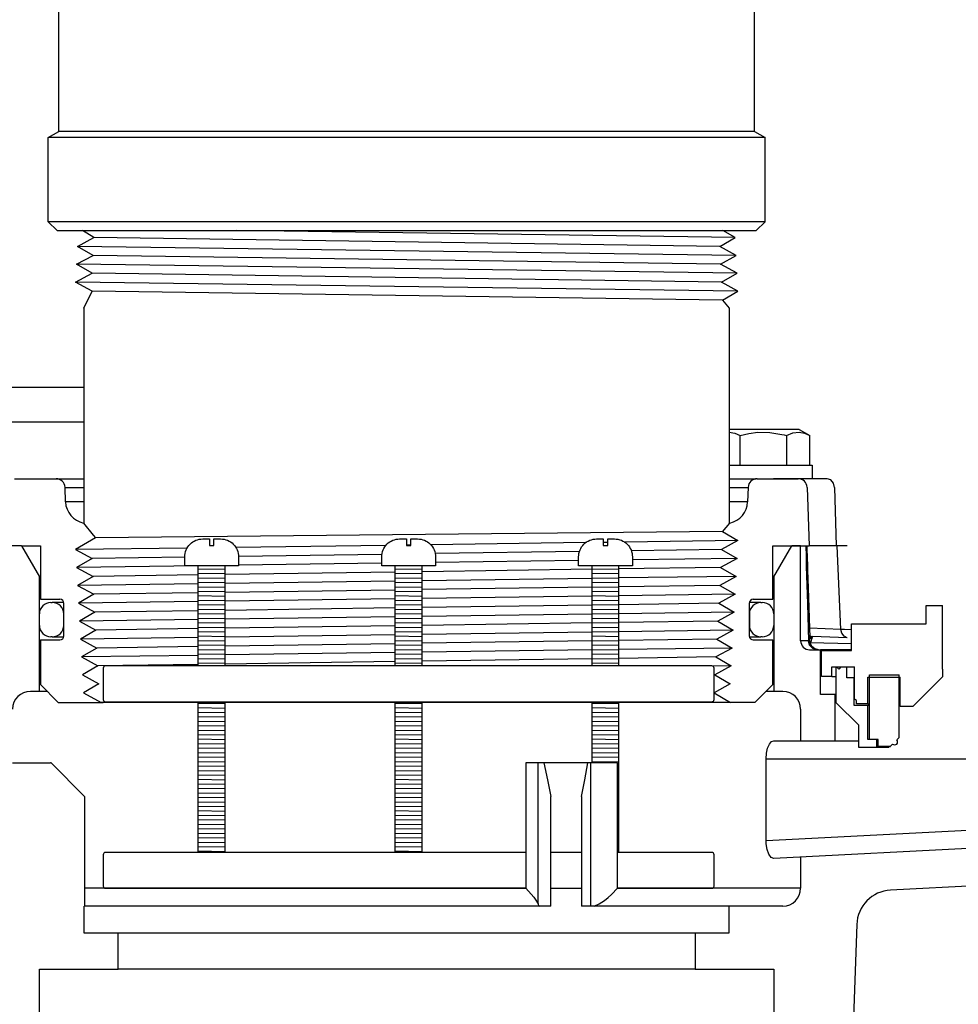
# Model space of a CAD drawing. Extents: x -169 to 7270, y -140 to 2984.
# Tile 354 of 656: x 1757.67 to 1764.22, y 969.54 to 976.41. Entities that reach past the tile are written whole.
import ezdxf

# ---------------------------------------------------------------- set-up
doc = ezdxf.new("R2010")
doc.units = 0
doc.header["$MEASUREMENT"] = 0
doc.header["$PDSIZE"] = 1
doc.layers.get('DEFPOINTS').update_dxf_attribs({"linetype": 'CONTINUOUS'})
for name, color, linetype in [('DIM', 3, 'CONTINUOUS'), ('GALV-4', 4, 'CONTINUOUS'), ('JACK-SCREW', 2, 'CONTINUOUS'), ('SPILL-BUCKET', 1, 'CONTINUOUS'), ('SWIVEL-ADAPTOR', 1, 'CONTINUOUS')]:
    doc.layers.add(name, color=color, linetype=linetype)
doc.styles.add('SIMPLEX', font='simplex')
doc.dimstyles.new('DIM64', dxfattribs={"dimscale": 64, "dimtxt": 0.09375, "dimasz": 0.09375, "dimexe": 0.0625, "dimexo": 0.0625, "dimgap": 0.046875, "dimtad": 1, "dimdec": 4, "dimzin": 3, "dimdsep": 46, "dimlunit": 4, "dimtxsty": 'SIMPLEX', "dimcen": 0, "dimclrd": 256, "dimclre": 256, "dimclrt": 256, "dimadec": 0, "dimazin": 0, "dimtfac": 1, "dimtdec": 4, "dimtmove": 0, "dimatfit": 3, "dimfxl": 1, "dimfrac": 2, "dimtolj": 1, "dimtzin": 0, "dimarcsym": 0})

# ---------------------------------------------------------------- blocks, each defined once
blk = doc.blocks.new('*D113')
at = {"layer": 'DEFPOINTS', "color": 0, "transparency": 16777216}
for p in [(1368.5472, 978.296), (2031.7725, 978.0147), (1368.5472, 700.5233)]:
    blk.add_point(p, dxfattribs=at)
at = {"layer": 'DIM', "lineweight": -2, "transparency": 16777216}
for p, q in [((1368.5472, 974.296), (1368.5472, 696.5233)), ((2031.7725, 974.0147), (2031.7725, 696.5233)), ((2025.7725, 700.5233), (1374.5472, 700.5233))]:
    blk.add_line(p, q, dxfattribs=at)
at = {"layer": 'DIM', "transparency": 16777216}
for points in [[(1374.5472, 701.5233), (1374.5472, 699.5233), (1368.5472, 700.5233)], [(2025.7725, 701.5233), (2025.7725, 699.5233), (2031.7725, 700.5233)]]:
    blk.add_solid(points, dxfattribs=at)
at = {"layer": 'DIM', "transparency": 16777216, "insert": (1700.1599, 708.0947), "char_height": 6, "attachment_point": 5, "style": 'SIMPLEX'}
blk.add_mtext('\\A1;55\'-3 1/4" (F.V. TANK SLAB)', dxfattribs=at)

msp = doc.modelspace()

# ---------------------------------------------------------------- linework, layer by layer
at = {"layer": 'GALV-4', "linetype": 'Continuous'}
for p, q in [((1758.07801, 974.82542), (1758.19169, 974.88788)), ((1758.19169, 974.88788), (1758.11069, 974.93528)), ((1762.55563, 974.82542), (1762.66252, 974.88788)), ((1762.66252, 974.88788), (1762.57636, 974.93528)), ((1758.18507, 974.76296), (1758.07801, 974.82542)), ((1762.66947, 974.76296), (1762.55563, 974.82542)), ((1758.07105, 974.7005), (1758.18507, 974.76296)), ((1762.56225, 974.7005), (1762.66947, 974.76296)), ((1758.17845, 974.63805), (1758.07105, 974.7005)), ((1762.67643, 974.63805), (1762.56225, 974.7005)), ((1758.0641, 974.57559), (1758.17845, 974.63805)), ((1762.56887, 974.57559), (1762.67643, 974.63805)), ((1758.17845, 974.51323), (1758.0641, 974.57559)), ((1762.68306, 974.51313), (1762.56887, 974.57559)), ((1758.122, 974.39494), (1758.17845, 974.51323)), ((1762.5755, 974.45067), (1762.68306, 974.51313)), ((1762.57611, 974.45103), (1762.622, 974.39494)), ((1762.622, 974.39494), (1762.622, 972.89513)), ((1758.11849, 972.89513), (1758.18693, 972.81147)), ((1762.57611, 972.83474), (1762.62552, 972.89513)), ((1762.5755, 972.8351), (1762.68306, 972.77264)), ((1758.20361, 972.79108), (1758.0641, 972.71018)), ((1758.18693, 972.81147), (1758.20361, 972.79108)), ((1762.68306, 972.77264), (1762.56887, 972.71018)), ((1758.0641, 972.71018), (1758.17845, 972.64773)), ((1762.56887, 972.71018), (1762.67643, 972.64773)), ((1758.17845, 972.64773), (1758.07105, 972.58527)), ((1762.67643, 972.64773), (1762.56225, 972.58527)), ((1758.07105, 972.58527), (1758.18507, 972.52281)), ((1762.56225, 972.58527), (1762.66947, 972.52281)), ((1758.18507, 972.52281), (1758.07801, 972.46035)), ((1762.66947, 972.52281), (1762.55563, 972.46035)), ((1758.07801, 972.46035), (1758.19169, 972.3979)), ((1762.55563, 972.46035), (1762.66252, 972.3979)), ((1758.19169, 972.3979), (1758.08497, 972.33544)), ((1758.08497, 972.33544), (1758.19831, 972.27298)), ((1762.66252, 972.3979), (1762.549, 972.33544)), ((1762.549, 972.33544), (1762.65556, 972.27298)), ((1762.56172, 972.34244), (1762.55261, 972.33332)), ((1758.19831, 972.27298), (1758.09193, 972.21052)), ((1762.65556, 972.27298), (1762.54238, 972.21052)), ((1758.09193, 972.21052), (1758.20494, 972.14807)), ((1762.54238, 972.21052), (1762.6486, 972.14807)), ((1758.20494, 972.14807), (1758.09888, 972.08561)), ((1762.6486, 972.14807), (1762.53576, 972.08561)), ((1758.09888, 972.08561), (1758.21156, 972.02315)), ((1762.53576, 972.08561), (1762.64165, 972.02315)), ((1758.21156, 972.02315), (1758.10584, 971.96069)), ((1762.64165, 972.02315), (1762.52914, 971.96069)), ((1758.10584, 971.96069), (1758.21818, 971.89824)), ((1762.52914, 971.96069), (1762.63469, 971.89824)), ((1758.21818, 971.89824), (1758.1128, 971.83578)), ((1762.63469, 971.89824), (1762.52251, 971.83578)), ((1758.1128, 971.83578), (1758.2248, 971.77332)), ((1762.52251, 971.83578), (1762.62773, 971.77332)), ((1758.2248, 971.77332), (1758.11975, 971.71087)), ((1762.62773, 971.77332), (1762.51589, 971.71087)), ((1758.11975, 971.71087), (1758.2413, 971.64289)), ((1762.51589, 971.71087), (1762.63005, 971.64289)), ((1762.63005, 971.64289), (1758.2413, 971.64289))]:
    msp.add_line(p, q, dxfattribs=at)
at = {"layer": 'GALV-4', "color": 7, "linetype": 'Continuous'}
for p, q in [((1762.55563, 974.82542), (1758.19169, 974.88788)), ((1762.66252, 974.88788), (1759.18801, 974.93528)), ((1762.66947, 974.76296), (1758.07801, 974.82542)), ((1762.56225, 974.7005), (1758.18507, 974.76296)), ((1762.67643, 974.63805), (1758.07105, 974.7005)), ((1762.56887, 974.57559), (1758.17845, 974.63805)), ((1762.68275, 974.51295), (1758.0641, 974.57559)), ((1762.5755, 974.45067), (1758.17845, 974.51323)), ((1762.5755, 972.8351), (1758.20361, 972.79108)), ((1761.62056, 972.75827), (1760.54078, 972.74367)), ((1761.775, 972.76036), (1761.74375, 972.75994)), ((1762.68306, 972.77264), (1761.89315, 972.76196)), ((1758.8414, 972.72069), (1758.0641, 972.71018)), ((1760.22766, 972.73944), (1759.18141, 972.72529)), ((1760.19976, 972.67648), (1759.20023, 972.66226)), ((1760.4017, 972.74179), (1760.37045, 972.74137)), ((1761.57742, 972.69608), (1760.57153, 972.68177)), ((1762.56887, 972.71018), (1761.93962, 972.70123)), ((1758.82527, 972.65693), (1758.17845, 972.64773)), ((1760.19857, 972.61412), (1759.20027, 972.60058)), ((1761.57187, 972.63275), (1760.57357, 972.61921)), ((1762.67643, 972.64773), (1761.94687, 972.63783)), ((1758.9193, 972.59677), (1758.07105, 972.58527)), ((1760.29232, 972.55288), (1759.10652, 972.53596)), ((1761.66562, 972.57247), (1760.47982, 972.55555)), ((1762.56225, 972.58527), (1761.85312, 972.57515)), ((1758.91902, 972.47179), (1758.07801, 972.46035)), ((1758.91902, 972.53328), (1758.18507, 972.52281)), ((1760.29232, 972.49047), (1759.10652, 972.47434)), ((1761.66562, 972.50916), (1760.47982, 972.49303)), ((1762.66947, 972.52281), (1761.85312, 972.51171)), ((1758.91902, 972.40831), (1758.19169, 972.3979)), ((1760.29232, 972.42796), (1759.10652, 972.41099)), ((1761.66562, 972.44762), (1760.47982, 972.43064)), ((1762.55563, 972.46035), (1761.85312, 972.4503)), ((1758.91902, 972.34682), (1758.08497, 972.33544)), ((1760.29232, 972.36556), (1759.10652, 972.34938)), ((1761.66562, 972.38429), (1760.47982, 972.36811)), ((1762.66252, 972.3979), (1761.85312, 972.38685)), ((1762.549, 972.33544), (1761.85312, 972.32545)), ((1758.91902, 972.28333), (1758.19831, 972.27298)), ((1760.29232, 972.30304), (1759.10652, 972.28602)), ((1761.66562, 972.32276), (1760.47982, 972.30573)), ((1762.65556, 972.27298), (1761.85312, 972.262)), ((1758.91902, 972.22184), (1758.09193, 972.21052)), ((1760.29232, 972.24064), (1759.10652, 972.22441)), ((1761.66562, 972.25943), (1760.47982, 972.2432)), ((1761.66562, 972.1979), (1760.47982, 972.18082)), ((1762.54238, 972.21052), (1761.85312, 972.2006)), ((1758.91902, 972.15835), (1758.20494, 972.14807)), ((1760.29232, 972.17812), (1759.10652, 972.16105)), ((1761.66562, 972.13457), (1760.47982, 972.11829)), ((1762.6486, 972.14807), (1761.85312, 972.13715)), ((1758.91902, 972.09687), (1758.09888, 972.08561)), ((1760.29232, 972.11572), (1759.10652, 972.09944)), ((1761.66562, 972.07304), (1760.47982, 972.05591)), ((1762.53576, 972.08561), (1761.85312, 972.07575)), ((1758.91902, 972.03337), (1758.21156, 972.02315)), ((1760.29232, 972.05321), (1759.10652, 972.03608)), ((1760.29232, 971.9908), (1759.10652, 971.97447)), ((1761.66562, 972.00971), (1760.47982, 971.99338)), ((1762.64165, 972.02315), (1761.85312, 972.01229)), ((1758.91902, 971.97189), (1758.10584, 971.96069)), ((1760.29232, 971.92829), (1759.10652, 971.91111)), ((1761.66562, 971.94818), (1760.47982, 971.931)), ((1762.52914, 971.96069), (1761.85312, 971.9509)), ((1758.91902, 971.90839), (1758.21818, 971.89824)), ((1762.63469, 971.89824), (1762.50724, 971.89648))]:
    msp.add_line(p, q, dxfattribs=at)
at = {"layer": 'GALV-4'}
msp.add_line((1758.122, 974.39494), (1758.122, 972.89513), dxfattribs=at)
at = {"layer": 'JACK-SCREW'}
for p, q in [((1758.91902, 971.89812), (1758.91902, 972.59677)), ((1759.10652, 971.89812), (1759.10652, 972.59677)), ((1760.29232, 971.89812), (1760.29232, 972.59677)), ((1760.47982, 971.89812), (1760.47982, 972.59677)), ((1761.66562, 971.89812), (1761.66562, 972.59677)), ((1761.85312, 971.89812), (1761.85312, 972.59677)), ((1758.91902, 970.59677), (1758.91902, 971.64812)), ((1759.10652, 970.59677), (1759.10652, 971.64812)), ((1760.29232, 970.59677), (1760.29232, 971.64812)), ((1760.47982, 970.59677), (1760.47982, 971.64812)), ((1761.66562, 971.22117), (1761.66562, 971.64812)), ((1761.85312, 970.59677), (1761.85312, 971.64812))]:
    msp.add_line(p, q, dxfattribs=at)
for points in [[(1759.20027, 972.65927), (1759.20027, 972.59677), (1758.82527, 972.59677), (1758.82527, 972.65927, -0.4142136), (1758.95027, 972.78427), (1758.99714, 972.78427), (1758.99714, 972.7374), (1759.02839, 972.7374), (1759.02839, 972.78427), (1759.07527, 972.78427, -0.4142136)], [(1760.57357, 972.65927), (1760.57357, 972.59677), (1760.19857, 972.59677), (1760.19857, 972.65927, -0.4142136), (1760.32357, 972.78427), (1760.37045, 972.78427), (1760.37045, 972.7374), (1760.4017, 972.7374), (1760.4017, 972.78427), (1760.44857, 972.78427, -0.4142136)], [(1761.94687, 972.65927), (1761.94687, 972.59677), (1761.57187, 972.59677), (1761.57187, 972.65927, -0.4142136), (1761.69687, 972.78427), (1761.74375, 972.78427), (1761.74375, 972.7374), (1761.775, 972.7374), (1761.775, 972.78427), (1761.82187, 972.78427, -0.4142136)]]:
    msp.add_lwpolyline(points, format="xyb", close=True, dxfattribs=at)
at = {"layer": 'JACK-SCREW', "color": 2, "linetype": 'Continuous'}
msp.add_lwpolyline([(1762.51589, 971.66375), (1762.51589, 971.8825, 0.4142136), (1762.50027, 971.89812), (1758.27187, 971.89812, 0.4142136), (1758.25625, 971.8825), (1758.25625, 971.66375, 0.4142136), (1758.27187, 971.64812), (1762.50027, 971.64812, 0.4142136)], format="xyb", close=True, dxfattribs=at)
for points in [[(1761.20356, 970.59677), (1758.27187, 970.59677, 0.4142136), (1758.25625, 970.58115), (1758.25625, 970.3624, 0.4142136), (1758.27187, 970.34677), (1761.20356, 970.34677)], [(1761.84339, 970.34677), (1762.50027, 970.34677, 0.4142136), (1762.51589, 970.3624), (1762.51589, 970.58115, 0.4142136), (1762.50027, 970.59677), (1761.84339, 970.59677)]]:
    msp.add_lwpolyline(points, format="xyb", dxfattribs=at)
for points in [[(1761.59203, 970.59677), (1761.37898, 970.59677)], [(1761.37898, 970.34677), (1761.59203, 970.34677)]]:
    msp.add_lwpolyline(points, dxfattribs=at)
at = {"layer": 'SPILL-BUCKET', "color": 7, "linetype": 'Continuous'}
for p, q in [((1756.95735, 973.84272), (1758.122, 973.84272)), ((1756.95735, 973.60161), (1758.122, 973.60161)), ((1757.98983, 973.14404), (1758.122, 973.14404)), ((1762.622, 973.14404), (1762.75418, 973.14404)), ((1758.122, 973.04272), (1757.99337, 973.04272)), ((1762.75064, 973.04273), (1762.622, 973.04273)), ((1758.91902, 972.57602), (1759.10652, 972.57335)), ((1758.91902, 972.54477), (1759.10652, 972.5421)), ((1760.29232, 972.57602), (1760.47982, 972.57335)), ((1760.29232, 972.54477), (1760.47982, 972.5421)), ((1761.66562, 972.57602), (1761.85312, 972.57335)), ((1761.66562, 972.54477), (1761.85312, 972.5421)), ((1758.91902, 972.51351), (1759.10652, 972.51085)), ((1758.91902, 972.48226), (1759.10652, 972.47959)), ((1760.29232, 972.51351), (1760.47982, 972.51085)), ((1760.29232, 972.48226), (1760.47982, 972.47959)), ((1761.66562, 972.51351), (1761.85312, 972.51085)), ((1761.66562, 972.48226), (1761.85312, 972.47959)), ((1758.91902, 972.45101), (1759.10652, 972.44834)), ((1758.91902, 972.41975), (1759.10652, 972.41709)), ((1760.29232, 972.45101), (1760.47982, 972.44834)), ((1760.29232, 972.41975), (1760.47982, 972.41709)), ((1761.66562, 972.45101), (1761.85312, 972.44834)), ((1761.66562, 972.41975), (1761.85312, 972.41709)), ((1757.8912, 972.34116), (1757.90119, 972.34116)), ((1757.91015, 972.34116), (1757.90119, 972.34116)), ((1758.91902, 972.3885), (1759.10652, 972.38583)), ((1758.91902, 972.35725), (1759.10652, 972.35458)), ((1760.29232, 972.3885), (1760.47982, 972.38583)), ((1760.29232, 972.35725), (1760.47982, 972.35458)), ((1761.66562, 972.3885), (1761.85312, 972.38583)), ((1761.66562, 972.35725), (1761.85312, 972.35458)), ((1762.84282, 972.34116), (1762.83385, 972.34116)), ((1762.84282, 972.34116), (1762.85281, 972.34116)), ((1758.91902, 972.32599), (1759.10652, 972.32333)), ((1758.91902, 972.29474), (1759.10652, 972.29207)), ((1758.91902, 972.26349), (1759.10652, 972.26082)), ((1760.29232, 972.32599), (1760.47982, 972.32333)), ((1760.29232, 972.29474), (1760.47982, 972.29207)), ((1760.29232, 972.26349), (1760.47982, 972.26082)), ((1761.66562, 972.32599), (1761.85312, 972.32333)), ((1761.66562, 972.29474), (1761.85312, 972.29207)), ((1761.66562, 972.26349), (1761.85312, 972.26082)), ((1757.81126, 972.18127), (1757.81126, 972.26121)), ((1757.98114, 972.18127), (1757.98114, 972.26121)), ((1757.98114, 972.26121), (1757.98139, 972.26121)), ((1757.98139, 972.26121), (1757.98214, 972.26121)), ((1758.91902, 972.23223), (1759.10652, 972.22957)), ((1758.91902, 972.20098), (1759.10652, 972.19831)), ((1760.29232, 972.23223), (1760.47982, 972.22957)), ((1760.29232, 972.20098), (1760.47982, 972.19831)), ((1761.66562, 972.23223), (1761.85312, 972.22957)), ((1761.66562, 972.20098), (1761.85312, 972.19831)), ((1762.76187, 972.26121), (1762.76262, 972.26121)), ((1762.76262, 972.26121), (1762.76287, 972.26121)), ((1762.76287, 972.26121), (1762.76287, 972.18127)), ((1762.93275, 972.26121), (1762.93275, 972.18127)), ((1757.98139, 972.18127), (1757.98114, 972.18127)), ((1757.98213, 972.18127), (1757.98139, 972.18127)), ((1758.91902, 972.16973), (1759.10652, 972.16706)), ((1758.91902, 972.13847), (1759.10652, 972.13581)), ((1760.29232, 972.16973), (1760.47982, 972.16706)), ((1760.29232, 972.13847), (1760.47982, 972.13581)), ((1761.66562, 972.16973), (1761.85312, 972.16706)), ((1761.66562, 972.13847), (1761.85312, 972.13581)), ((1762.76262, 972.18127), (1762.76187, 972.18127)), ((1762.76287, 972.18127), (1762.76262, 972.18127)), ((1757.90119, 972.10132), (1757.8912, 972.10132)), ((1758.91902, 972.10722), (1759.10652, 972.10455)), ((1758.91902, 972.07597), (1759.10652, 972.0733)), ((1760.29232, 972.10722), (1760.47982, 972.10455)), ((1760.29232, 972.07597), (1760.47982, 972.0733)), ((1761.66562, 972.10722), (1761.85312, 972.10455)), ((1761.66562, 972.07597), (1761.85312, 972.0733)), ((1762.8071, 972.10132), (1762.83387, 972.10132)), ((1762.83387, 972.10132), (1762.84282, 972.10132)), ((1762.85281, 972.10132), (1762.84282, 972.10132)), ((1758.91902, 972.04472), (1759.10652, 972.04205)), ((1758.91902, 972.01346), (1759.10652, 972.01079)), ((1760.29232, 972.04472), (1760.47982, 972.04205)), ((1760.29232, 972.01346), (1760.47982, 972.01079)), ((1761.66562, 972.04472), (1761.85312, 972.04205)), ((1761.66562, 972.01346), (1761.85312, 972.01079)), ((1758.91902, 971.98221), (1759.10652, 971.97954)), ((1758.91902, 971.95096), (1759.10652, 971.94829)), ((1758.91902, 971.9197), (1759.10652, 971.91704)), ((1760.29232, 971.98221), (1760.47982, 971.97954)), ((1760.29232, 971.95096), (1760.47982, 971.94829)), ((1760.29232, 971.9197), (1760.47982, 971.91704)), ((1761.66562, 971.98221), (1761.85312, 971.97954)), ((1761.66562, 971.95096), (1761.85312, 971.94829)), ((1761.66562, 971.9197), (1761.85312, 971.91704)), ((1758.91902, 971.63842), (1759.10652, 971.63576)), ((1758.91902, 971.60717), (1759.10652, 971.6045)), ((1758.91902, 971.57592), (1759.10652, 971.57325)), ((1760.29232, 971.63842), (1760.47982, 971.63576)), ((1760.29232, 971.60717), (1760.47982, 971.6045)), ((1760.29232, 971.57592), (1760.47982, 971.57325)), ((1761.66562, 971.63842), (1761.85312, 971.63576)), ((1761.66562, 971.60717), (1761.85312, 971.6045)), ((1761.66562, 971.57592), (1761.85312, 971.57325)), ((1758.91902, 971.54466), (1759.10652, 971.542)), ((1758.91902, 971.51341), (1759.10652, 971.51074)), ((1760.29232, 971.54466), (1760.47982, 971.542)), ((1760.29232, 971.51341), (1760.47982, 971.51074)), ((1761.66562, 971.54466), (1761.85312, 971.542)), ((1761.66562, 971.51341), (1761.85312, 971.51074)), ((1758.91902, 971.48216), (1759.10652, 971.47949)), ((1758.91902, 971.4509), (1759.10652, 971.44824)), ((1760.29232, 971.48216), (1760.47982, 971.47949)), ((1760.29232, 971.4509), (1760.47982, 971.44824)), ((1761.66562, 971.48216), (1761.85312, 971.47949)), ((1761.66562, 971.4509), (1761.85312, 971.44824)), ((1758.91902, 971.41965), (1759.10652, 971.41698)), ((1758.91902, 971.3884), (1759.10652, 971.38573)), ((1760.29232, 971.41965), (1760.47982, 971.41698)), ((1760.29232, 971.3884), (1760.47982, 971.38573)), ((1761.66562, 971.41965), (1761.85312, 971.41698)), ((1761.66562, 971.3884), (1761.85312, 971.38573)), ((1758.91902, 971.35715), (1759.10652, 971.35448)), ((1758.91902, 971.32589), (1759.10652, 971.32322)), ((1760.29232, 971.35715), (1760.47982, 971.35448)), ((1760.29232, 971.32589), (1760.47982, 971.32322)), ((1761.66562, 971.35715), (1761.85312, 971.35448)), ((1761.66562, 971.32589), (1761.85312, 971.32322)), ((1758.91902, 971.29464), (1759.10652, 971.29197)), ((1758.91902, 971.26339), (1759.10652, 971.26072)), ((1758.91902, 971.23213), (1759.10652, 971.22947)), ((1760.29232, 971.29464), (1760.47982, 971.29197)), ((1760.29232, 971.26339), (1760.47982, 971.26072)), ((1760.29232, 971.23213), (1760.47982, 971.22947)), ((1761.66562, 971.29464), (1761.85312, 971.29197)), ((1761.66562, 971.26339), (1761.85312, 971.26072)), ((1761.66562, 971.23213), (1761.85312, 971.22947)), ((1758.91902, 971.20088), (1759.10652, 971.19821)), ((1758.91902, 971.16963), (1759.10652, 971.16696)), ((1760.29232, 971.20088), (1760.47982, 971.19821)), ((1760.29232, 971.16963), (1760.47982, 971.16696)), ((1761.84339, 971.19835), (1761.85312, 971.19821)), ((1761.84339, 971.1671), (1761.85312, 971.16696)), ((1758.91902, 971.13837), (1759.10652, 971.13571)), ((1758.91902, 971.10712), (1759.10652, 971.10445)), ((1760.29232, 971.13837), (1760.47982, 971.13571)), ((1760.29232, 971.10712), (1760.47982, 971.10445)), ((1761.84339, 971.13584), (1761.85312, 971.13571)), ((1761.84339, 971.10459), (1761.85312, 971.10445)), ((1758.91902, 971.07587), (1759.10652, 971.0732)), ((1758.91902, 971.04461), (1759.10652, 971.04195)), ((1760.29232, 971.07587), (1760.47982, 971.0732)), ((1760.29232, 971.04461), (1760.47982, 971.04195)), ((1761.84339, 971.07334), (1761.85312, 971.0732)), ((1761.84339, 971.04209), (1761.85312, 971.04195)), ((1758.91902, 971.01336), (1759.10652, 971.01069)), ((1758.91902, 970.98211), (1759.10652, 970.97944)), ((1760.29232, 971.01336), (1760.47982, 971.01069)), ((1760.29232, 970.98211), (1760.47982, 970.97944)), ((1761.84339, 971.01083), (1761.85312, 971.01069)), ((1761.84339, 970.97958), (1761.85312, 970.97944)), ((1758.91902, 970.95085), (1759.10652, 970.94819)), ((1758.91902, 970.9196), (1759.10652, 970.91693)), ((1758.91902, 970.88835), (1759.10652, 970.88568)), ((1760.29232, 970.95085), (1760.47982, 970.94819)), ((1760.29232, 970.9196), (1760.47982, 970.91693)), ((1760.29232, 970.88835), (1760.47982, 970.88568)), ((1761.84339, 970.94833), (1761.85312, 970.94819)), ((1761.84339, 970.91707), (1761.85312, 970.91693)), ((1758.91902, 970.85709), (1759.10652, 970.85443)), ((1758.91902, 970.82584), (1759.10652, 970.82317)), ((1760.29232, 970.85709), (1760.47982, 970.85443)), ((1760.29232, 970.82584), (1760.47982, 970.82317)), ((1761.84339, 970.88582), (1761.85312, 970.88568)), ((1761.84339, 970.85457), (1761.85312, 970.85443)), ((1761.84339, 970.82331), (1761.85312, 970.82317)), ((1758.91902, 970.79459), (1759.10652, 970.79192)), ((1758.91902, 970.76334), (1759.10652, 970.76067)), ((1760.29232, 970.79459), (1760.47982, 970.79192)), ((1760.29232, 970.76334), (1760.47982, 970.76067)), ((1761.84339, 970.79206), (1761.85312, 970.79192)), ((1761.84339, 970.76081), (1761.85312, 970.76067)), ((1758.91902, 970.73208), (1759.10652, 970.72941)), ((1758.91902, 970.70083), (1759.10652, 970.69816)), ((1760.29232, 970.73208), (1760.47982, 970.72941)), ((1760.29232, 970.70083), (1760.47982, 970.69816)), ((1761.84339, 970.72955), (1761.85312, 970.72941)), ((1761.84339, 970.6983), (1761.85312, 970.69816)), ((1758.91902, 970.66958), (1759.10652, 970.66691)), ((1758.91902, 970.63832), (1759.10652, 970.63566)), ((1760.29232, 970.66958), (1760.47982, 970.66691)), ((1760.29232, 970.63832), (1760.47982, 970.63566)), ((1761.84339, 970.66705), (1761.85312, 970.66691)), ((1761.84339, 970.63579), (1761.85312, 970.63566)), ((1758.91902, 970.60707), (1759.10652, 970.6044)), ((1760.29232, 970.60707), (1760.47982, 970.6044)), ((1761.84339, 970.60454), (1761.85312, 970.6044))]:
    msp.add_line(p, q, dxfattribs=at)
at = {"layer": 'SPILL-BUCKET', "linetype": 'Continuous'}
for p, q in [((1763.10978, 973.54808), (1762.622, 973.54808)), ((1762.622, 973.52988), (1762.62231, 973.52992)), ((1762.62231, 973.52992), (1762.66006, 973.52245)), ((1762.66006, 973.52245), (1762.69768, 973.50495)), ((1762.69768, 973.50495), (1762.75865, 973.51983)), ((1762.69768, 973.29825), (1762.69768, 973.50495)), ((1762.75865, 973.51983), (1762.82141, 973.52853)), ((1762.82141, 973.52853), (1762.90425, 973.52805)), ((1762.90425, 973.52805), (1762.98815, 973.51397)), ((1762.98815, 973.51397), (1763.00523, 973.50966)), ((1763.00523, 973.50966), (1763.02222, 973.50495)), ((1763.02222, 973.50495), (1763.06472, 973.52403)), ((1763.02222, 973.50495), (1763.02222, 973.29825)), ((1763.06472, 973.52403), (1763.10912, 973.52992)), ((1763.10912, 973.52992), (1763.14686, 973.52245)), ((1763.10978, 973.54808), (1763.18449, 973.50495)), ((1763.14686, 973.52245), (1763.18449, 973.50495)), ((1763.18449, 973.29825), (1763.18449, 973.50495)), ((1762.622, 973.29825), (1763.20121, 973.29825)), ((1763.20121, 973.29825), (1763.20121, 973.20432)), ((1757.63662, 973.20432), (1757.92741, 973.20432)), ((1757.92741, 973.20432), (1758.122, 973.20432)), ((1762.622, 973.20432), (1762.81065, 973.20432)), ((1762.8166, 973.20432), (1762.81065, 973.20432)), ((1762.8166, 973.20432), (1763.10264, 973.20432)), ((1762.93667, 973.20432), (1762.92992, 973.20432)), ((1762.95675, 973.20432), (1762.93667, 973.20432)), ((1762.9897, 973.20432), (1762.95675, 973.20432)), ((1763.03474, 973.20432), (1762.9897, 973.20432)), ((1763.30608, 973.20432), (1763.03474, 973.20432)), ((1763.33115, 973.19631), (1763.30608, 973.20432)), ((1763.34978, 973.17434), (1763.33115, 973.19631)), ((1763.35721, 973.14404), (1763.34978, 973.17434)), ((1757.99337, 973.04272), (1757.98983, 973.14404)), ((1762.75418, 973.14404), (1762.75064, 973.04272)), ((1763.16506, 973.14404), (1763.17931, 972.73589)), ((1763.35721, 973.14404), (1763.36889, 972.73589)), ((1758.11849, 972.89513), (1758.122, 972.89513)), ((1762.622, 972.89513), (1762.62552, 972.89513)), ((1757.68634, 972.73589), (1756.96373, 972.73589)), ((1757.68634, 972.73589), (1757.81126, 972.51953)), ((1757.68634, 972.73589), (1757.81775, 972.73589)), ((1757.81775, 972.73589), (1757.81775, 972.36289)), ((1762.92626, 972.36289), (1762.92626, 972.73589)), ((1762.92626, 972.73589), (1763.17931, 972.73589)), ((1762.93275, 972.51953), (1763.05767, 972.73589)), ((1763.12013, 972.73589), (1763.05767, 972.73589)), ((1763.12013, 972.07374), (1763.12013, 972.73589)), ((1763.1555, 972.73589), (1763.15753, 972.66343)), ((1763.16272, 972.73589), (1763.16286, 972.73184)), ((1763.16286, 972.73184), (1763.16299, 972.72778)), ((1763.16299, 972.72778), (1763.16395, 972.69919)), ((1763.16395, 972.69919), (1763.16492, 972.67059)), ((1763.37559, 972.73589), (1763.17931, 972.73589)), ((1763.41367, 972.73589), (1763.37559, 972.73589)), ((1763.4006, 972.15341), (1763.37559, 972.73589)), ((1763.44441, 972.73589), (1763.41367, 972.73589)), ((1763.15753, 972.66343), (1763.15957, 972.59095)), ((1763.16492, 972.67059), (1763.16591, 972.64122)), ((1763.16591, 972.64122), (1763.1669, 972.61184)), ((1763.1669, 972.61184), (1763.16792, 972.58161)), ((1763.15957, 972.59095), (1763.16686, 972.33245)), ((1763.16792, 972.58161), (1763.16894, 972.55137)), ((1763.16894, 972.55137), (1763.16999, 972.52017)), ((1757.81126, 972.51953), (1757.81288, 972.51953)), ((1757.81126, 971.72083), (1757.81126, 972.51953)), ((1757.81288, 972.51953), (1757.81776, 972.51953)), ((1762.92627, 972.51953), (1762.93113, 972.51953)), ((1762.93113, 972.51953), (1762.93275, 972.51953)), ((1762.93275, 972.51953), (1762.93275, 971.72083)), ((1763.16999, 972.52017), (1763.17105, 972.48896)), ((1763.17105, 972.48896), (1763.17214, 972.45667)), ((1763.17214, 972.45667), (1763.17323, 972.42437)), ((1763.17323, 972.42437), (1763.17437, 972.39082)), ((1757.81775, 972.36289), (1757.95426, 972.36289)), ((1757.93696, 972.34116), (1757.91015, 972.34116)), ((1757.98143, 972.34116), (1757.93696, 972.34116)), ((1757.98214, 972.10797), (1757.98214, 972.33501)), ((1762.76187, 972.33501), (1762.76187, 972.10797)), ((1762.80702, 972.34116), (1762.76251, 972.34116)), ((1762.78975, 972.36289), (1762.92626, 972.36289)), ((1762.83385, 972.34116), (1762.80702, 972.34116)), ((1763.16686, 972.33245), (1763.17419, 972.07374)), ((1763.17437, 972.39082), (1763.17551, 972.35726)), ((1763.17551, 972.35726), (1763.17669, 972.32222)), ((1763.17669, 972.32222), (1763.17788, 972.28718)), ((1763.17788, 972.28718), (1763.17911, 972.2509)), ((1763.17911, 972.2509), (1763.18035, 972.21462)), ((1763.18035, 972.21462), (1763.18161, 972.17763)), ((1763.18161, 972.17763), (1763.18287, 972.14063)), ((1763.4006, 972.15341), (1763.18217, 972.16104)), ((1763.18287, 972.14063), (1763.18356, 972.12023)), ((1763.40685, 972.12589), (1763.4006, 972.15341)), ((1763.42517, 972.15247), (1763.4006, 972.15341)), ((1763.42256, 972.10486), (1763.40685, 972.12589)), ((1763.47488, 972.15058), (1763.42517, 972.15247)), ((1757.81775, 972.08009), (1757.81775, 971.7678)), ((1757.81775, 972.08009), (1757.95426, 972.08009)), ((1757.90119, 972.10132), (1757.91015, 972.10132)), ((1757.91015, 972.10132), (1757.93694, 972.10132)), ((1757.93694, 972.10132), (1757.98137, 972.10132)), ((1762.7627, 972.10132), (1762.8071, 972.10132)), ((1762.78975, 972.08009), (1762.92626, 972.08009)), ((1762.92626, 971.7678), (1762.92626, 972.08009)), ((1763.12617, 972.07374), (1763.12013, 972.07374)), ((1763.14425, 972.07374), (1763.12617, 972.07374)), ((1763.17419, 972.07374), (1763.14425, 972.07374)), ((1763.17887, 972.07322), (1763.17419, 972.07374)), ((1763.18219, 972.04251), (1763.17419, 972.07374)), ((1763.18226, 972.0727), (1763.17887, 972.07322)), ((1763.18413, 972.09979), (1763.18226, 972.0727)), ((1763.19087, 972.04191), (1763.18226, 972.0727)), ((1763.18371, 972.06545), (1763.18226, 972.0727)), ((1763.18356, 972.12023), (1763.18426, 972.09982)), ((1763.18634, 972.05836), (1763.18371, 972.06545)), ((1763.18393, 972.10936), (1763.1851, 972.10855)), ((1763.19014, 972.0941), (1763.18404, 972.10427)), ((1763.1851, 972.10855), (1763.1855, 972.10829)), ((1763.1855, 972.10829), (1763.18592, 972.10803)), ((1763.18592, 972.10803), (1763.18634, 972.10778)), ((1763.18634, 972.10778), (1763.18678, 972.10752)), ((1763.18634, 972.05836), (1763.19031, 972.06461)), ((1763.1981, 972.03401), (1763.18634, 972.05836)), ((1763.47489, 972.05329), (1763.18634, 972.05836)), ((1763.18678, 972.10752), (1763.18725, 972.10727)), ((1763.18725, 972.10727), (1763.18773, 972.10701)), ((1763.18773, 972.10701), (1763.18857, 972.10659)), ((1763.18857, 972.10659), (1763.18945, 972.10617)), ((1763.18945, 972.10617), (1763.19038, 972.10576)), ((1763.19859, 972.08554), (1763.19014, 972.0941)), ((1763.19031, 972.06461), (1763.19571, 972.07549)), ((1763.19038, 972.10576), (1763.19136, 972.10537)), ((1763.19136, 972.10537), (1763.19239, 972.10499)), ((1763.19239, 972.10499), (1763.19346, 972.10463)), ((1763.19346, 972.10463), (1763.19458, 972.10429)), ((1763.19458, 972.10429), (1763.19574, 972.10398)), ((1763.19571, 972.07549), (1763.19859, 972.08554)), ((1763.19574, 972.10398), (1763.19695, 972.1037)), ((1763.19695, 972.1037), (1763.19818, 972.10345)), ((1763.19818, 972.10345), (1763.19945, 972.10325)), ((1763.19859, 972.08554), (1763.19947, 972.09048)), ((1763.19945, 972.10325), (1763.20073, 972.10307)), ((1763.19947, 972.09048), (1763.20032, 972.09439)), ((1763.20032, 972.09439), (1763.20227, 972.1008)), ((1763.20073, 972.10307), (1763.20205, 972.10294)), ((1763.20205, 972.10294), (1763.20336, 972.10287)), ((1763.20227, 972.1008), (1763.20376, 972.10284)), ((1763.20336, 972.10287), (1763.20358, 972.10286)), ((1763.20358, 972.10286), (1763.20379, 972.10286)), ((1763.4444, 972.09444), (1763.20376, 972.10284)), ((1763.4444, 972.09475), (1763.42256, 972.10486)), ((1763.20406, 972.01965), (1763.18219, 972.04251)), ((1763.18258, 972.01129), (1763.25853, 972.01129)), ((1763.21342, 972.01948), (1763.19087, 972.04191)), ((1763.21862, 972.01725), (1763.1981, 972.03401)), ((1763.23394, 972.01129), (1763.20406, 972.01965)), ((1763.24399, 972.01129), (1763.21342, 972.01948)), ((1763.24399, 972.01129), (1763.21862, 972.01725)), ((1763.25853, 971.699), (1763.25853, 972.01129)), ((1763.26313, 972.01129), (1763.25853, 972.01129)), ((1763.47488, 972.01129), (1763.26313, 972.01129)), ((1757.81126, 971.72083), (1757.7488, 971.72083)), ((1757.81721, 971.72083), (1757.81126, 971.72083)), ((1757.83506, 971.72083), (1757.81721, 971.72083)), ((1757.94267, 971.64289), (1757.81775, 971.7678)), ((1757.86472, 971.72083), (1757.83506, 971.72083)), ((1762.92626, 971.7678), (1762.80134, 971.64289)), ((1762.90892, 971.72083), (1762.87924, 971.72083)), ((1762.92679, 971.72083), (1762.90892, 971.72083)), ((1762.93275, 971.72083), (1762.92679, 971.72083)), ((1762.99521, 971.72083), (1762.93275, 971.72083)), ((1763.35996, 971.699), (1763.25853, 971.699)), ((1763.35996, 971.37566), (1763.35996, 971.699)), ((1763.36221, 971.699), (1763.35996, 971.699)), ((1763.36895, 971.699), (1763.36221, 971.699)), ((1757.94267, 971.64289), (1758.25625, 971.64289)), ((1762.80134, 971.64289), (1762.63005, 971.64289)), ((1763.12013, 971.59592), (1763.12013, 971.37566)), ((1762.90195, 971.35153), (1762.91732, 971.37011)), ((1762.91732, 971.37011), (1762.93199, 971.37566)), ((1762.93199, 971.37566), (1763.52608, 971.37566)), ((1762.8824, 971.28949), (1762.8901, 971.32382)), ((1762.8901, 971.32382), (1762.90195, 971.35153)), ((1762.87965, 971.25074), (1762.8824, 971.28949)), ((1762.87965, 970.67672), (1762.87965, 971.25074)), ((1762.87965, 971.25074), (1765.4935, 971.25074)), ((1757.62388, 971.22117), (1757.88933, 971.22117)), ((1757.89025, 971.22117), (1757.88933, 971.22117)), ((1757.89303, 971.22117), (1757.89025, 971.22117)), ((1758.12553, 970.98696), (1757.89303, 971.22117)), ((1761.84339, 971.22117), (1761.20356, 971.22117)), ((1761.20356, 971.22117), (1761.20356, 970.34677)), ((1761.28878, 970.23731), (1761.28878, 971.22117)), ((1761.32957, 971.22117), (1761.35416, 971.10325)), ((1761.61396, 971.10382), (1761.6358, 971.22117)), ((1761.65349, 971.22117), (1761.65349, 970.22186)), ((1761.84339, 970.34677), (1761.84339, 971.22117)), ((1761.35416, 971.10325), (1761.37898, 970.98696)), ((1761.59203, 970.98696), (1761.61396, 971.10382)), ((1758.12553, 970.98696), (1758.12553, 970.22186)), ((1761.37898, 970.22186), (1761.37898, 970.98696)), ((1761.59203, 970.98696), (1761.59203, 970.22186)), ((1765.4935, 970.81371), (1762.87965, 970.67672)), ((1765.37513, 970.68242), (1762.93199, 970.55438)), ((1762.88032, 970.65746), (1762.87965, 970.67672)), ((1762.8862, 970.61815), (1762.88032, 970.65746)), ((1762.89821, 970.58382), (1762.8862, 970.61815)), ((1762.91449, 970.56138), (1762.89821, 970.58382)), ((1762.93199, 970.55438), (1762.91449, 970.56138)), ((1763.12013, 970.56424), (1763.12013, 970.34677)), ((1761.20356, 970.34677), (1758.12554, 970.34677)), ((1761.20356, 970.34677), (1761.20387, 970.34646)), ((1761.20387, 970.34646), (1761.24124, 970.30586)), ((1761.80184, 970.30363), (1761.84311, 970.34646)), ((1761.84311, 970.34646), (1761.84339, 970.34677)), ((1763.12013, 970.34677), (1761.84339, 970.34677)), ((1761.24124, 970.30586), (1761.25916, 970.28413)), ((1761.25916, 970.28413), (1761.27409, 970.26381)), ((1761.75267, 970.26245), (1761.77784, 970.28232)), ((1761.77784, 970.28232), (1761.80184, 970.30363)), ((1758.12354, 970.03449), (1758.12354, 970.22186)), ((1758.13862, 970.22186), (1758.12553, 970.22186)), ((1760.37837, 970.22186), (1758.13862, 970.22186)), ((1761.37898, 970.22186), (1760.37837, 970.22186)), ((1761.27409, 970.26381), (1761.28878, 970.23731)), ((1761.28878, 970.23731), (1761.29047, 970.23309)), ((1761.29047, 970.23309), (1761.29221, 970.22953)), ((1761.29221, 970.22953), (1761.29643, 970.22383)), ((1761.29643, 970.22383), (1761.30086, 970.22186)), ((1761.30086, 970.22186), (1761.30089, 970.22186)), ((1762.99521, 970.22186), (1761.59203, 970.22186)), ((1761.68081, 970.22186), (1761.71515, 970.23794)), ((1761.71515, 970.23794), (1761.75267, 970.26245)), ((1762.62047, 970.22186), (1762.62047, 970.03449)), ((1758.36038, 969.783), (1758.36038, 970.03449)), ((1762.38363, 970.03449), (1762.38363, 969.783))]:
    msp.add_line(p, q, dxfattribs=at)
at = {"layer": 'SPILL-BUCKET', "color": 1, "linetype": 'Continuous'}
for p, q in [((1763.99453, 972.19297), (1763.99453, 972.32057)), ((1763.99453, 972.32057), (1764.10945, 972.32057)), ((1764.10945, 971.87588), (1764.10945, 972.32057)), ((1763.47488, 972.19297), (1763.99453, 972.19297)), ((1763.47489, 972.00579), (1763.47488, 972.19297)), ((1763.26628, 971.82391), (1763.26628, 972.00579)), ((1763.26628, 972.00579), (1763.47489, 972.00579)), ((1763.47488, 972.00579), (1763.47488, 972.03342)), ((1763.33873, 971.89087), (1763.3707, 971.89087)), ((1763.33873, 971.82391), (1763.33873, 971.89087)), ((1763.36896, 971.64104), (1763.36896, 971.89087)), ((1763.36896, 971.89087), (1763.44291, 971.89087)), ((1763.38569, 971.87588), (1763.3707, 971.89087)), ((1763.40068, 971.89087), (1763.38569, 971.87588)), ((1763.40068, 971.89087), (1763.49487, 971.89087)), ((1763.44291, 971.81592), (1763.44291, 971.89087)), ((1763.49487, 971.6661), (1763.49487, 971.89087)), ((1764.10945, 971.87588), (1764.10945, 971.82192)), ((1763.33873, 971.82391), (1763.26628, 971.82391)), ((1763.33873, 971.82391), (1763.34632, 971.82391)), ((1763.34632, 971.82391), (1763.36897, 971.82391)), ((1763.49237, 971.81592), (1763.44291, 971.81592)), ((1763.49237, 971.62105), (1763.49237, 971.81592)), ((1763.493, 971.81592), (1763.49237, 971.81592)), ((1763.49487, 971.81592), (1763.493, 971.81592)), ((1763.58881, 971.63304), (1763.58881, 971.82091)), ((1763.58881, 971.82091), (1763.81515, 971.82091)), ((1763.5998, 971.38422), (1763.5998, 971.83591)), ((1763.5998, 971.83591), (1763.80716, 971.83591)), ((1763.80716, 971.3987), (1763.80716, 971.83591)), ((1763.81515, 971.61606), (1763.81515, 971.82091)), ((1764.10945, 971.82192), (1763.90359, 971.61606)), ((1763.50886, 971.65803), (1763.49487, 971.6661)), ((1763.50886, 971.63304), (1763.50886, 971.65803)), ((1763.5261, 971.4839), (1763.36896, 971.64104)), ((1763.58881, 971.62105), (1763.49237, 971.62105)), ((1763.58881, 971.63304), (1763.50886, 971.63304)), ((1763.58881, 971.63304), (1763.59156, 971.63304)), ((1763.58881, 971.38422), (1763.58881, 971.62105)), ((1763.59156, 971.62105), (1763.58881, 971.62105)), ((1763.59156, 971.63304), (1763.5998, 971.63304)), ((1763.59979, 971.62105), (1763.59156, 971.62105)), ((1763.90359, 971.61606), (1763.81515, 971.61606)), ((1763.5261, 971.32875), (1763.5261, 971.4839)), ((1763.65076, 971.38422), (1763.58881, 971.38422)), ((1763.66076, 971.38422), (1763.5998, 971.38422)), ((1763.65076, 971.32875), (1763.65076, 971.38422)), ((1763.66076, 971.33625), (1763.66076, 971.38422)), ((1763.80716, 971.3987), (1763.79006, 971.38161)), ((1763.79037, 971.38161), (1763.79006, 971.38161)), ((1763.79131, 971.38161), (1763.79037, 971.38161)), ((1763.80747, 971.3987), (1763.80716, 971.3987)), ((1763.8084, 971.3987), (1763.80747, 971.3987)), ((1763.65076, 971.32875), (1763.5261, 971.32875)), ((1763.66069, 971.32875), (1763.65076, 971.32875)), ((1763.69019, 971.32875), (1763.66069, 971.32875)), ((1763.7447, 971.33625), (1763.66076, 971.33625)), ((1763.73845, 971.32875), (1763.69019, 971.32875)), ((1763.76179, 971.35334), (1763.7447, 971.33625)), ((1763.7447, 971.33625), (1763.74501, 971.33625)), ((1763.74501, 971.33625), (1763.74595, 971.33625)), ((1765.50658, 970.42639), (1763.74787, 970.33422)), ((1763.51126, 970.09345), (1763.40446, 967.03487)), ((1757.81126, 969.783), (1758.36038, 969.783)), ((1757.81126, 968.57539), (1757.81126, 969.783)), ((1762.38363, 969.783), (1762.93275, 969.783)), ((1762.93275, 969.783), (1762.93275, 968.57539))]:
    msp.add_line(p, q, dxfattribs=at)
at = {"layer": 'SPILL-BUCKET'}
for p, q in [((1762.62047, 970.03449), (1758.12354, 970.03449)), ((1762.38363, 969.783), (1758.36038, 969.783))]:
    msp.add_line(p, q, dxfattribs=at)
at = {"layer": 'SPILL-BUCKET', "linetype": 'Continuous'}
for centre, radius, start, end in [((1757.92741, 973.14186), 0.06246, 2, 90), ((1762.8166, 973.14186), 0.06246, 90, 178), ((1763.10264, 973.14186), 0.06246, 2, 90), ((1758.14941, 973.04818), 0.15614, 182, 258.577269), ((1762.5946, 973.04818), 0.15614, 281.422731, 358), ((1757.95426, 972.33501), 0.02788, 0, 90), ((1762.78975, 972.33501), 0.02788, 90, 180), ((1757.95426, 972.10797), 0.02788, 270, 0), ((1762.78975, 972.10797), 0.02788, 180, 270), ((1763.18258, 972.07374), 0.06246, 180, 270), ((1757.7488, 971.59592), 0.12491, 90, 180), ((1762.99521, 971.59592), 0.12491, 0, 90), ((1762.99521, 970.34677), 0.12491, 270, 0)]:
    msp.add_arc(centre, radius, start, end, dxfattribs=at)
at = {"layer": 'SPILL-BUCKET', "color": 7, "linetype": 'Continuous'}
for centre, start, end in [((1757.8912, 972.26121), 90, 180), ((1757.90119, 972.26121), 0, 90), ((1762.84282, 972.26121), 90, 180), ((1762.85281, 972.26121), 0, 90), ((1757.8912, 972.18127), 180, 270), ((1757.90119, 972.18127), 270, 0), ((1762.84282, 972.18127), 180, 270), ((1762.85281, 972.18127), 270, 0)]:
    msp.add_arc(centre, 0.07995, start, end, dxfattribs=at)
at = {"layer": 'SPILL-BUCKET', "color": 1, "linetype": 'Continuous'}
for centre, radius, start, end in [((1763.77593, 971.36748), 0.01999, 225, 45), ((1763.76094, 970.08473), 0.24983, 93, 178)]:
    msp.add_arc(centre, radius, start, end, dxfattribs=at)
at = {"layer": 'SWIVEL-ADAPTOR', "linetype": 'Continuous'}
for p, q in [((1757.94572, 975.62706), (1757.94572, 976.55227)), ((1757.94572, 975.62706), (1757.94572, 976.55227)), ((1762.79829, 975.62706), (1762.79829, 976.55227)), ((1762.79829, 975.62706), (1762.79829, 976.55227)), ((1757.872, 975.58432), (1757.94572, 975.62706)), ((1757.872, 975.58432), (1757.94572, 975.62706)), ((1757.872, 974.99778), (1757.872, 975.58432)), ((1757.872, 974.99778), (1757.872, 975.58432)), ((1762.79829, 975.62706), (1762.872, 975.58432)), ((1762.79829, 975.62706), (1762.872, 975.58432)), ((1762.872, 974.99778), (1762.872, 975.58432)), ((1762.872, 974.99778), (1762.872, 975.58432)), ((1757.9345, 974.93528), (1757.872, 974.99778)), ((1757.9345, 974.93528), (1757.872, 974.99778)), ((1762.872, 974.99778), (1762.8095, 974.93528)), ((1762.872, 974.99778), (1762.8095, 974.93528)), ((1757.9345, 974.93528), (1762.8095, 974.93528)), ((1762.61559, 974.93528), (1762.8095, 974.93528))]:
    msp.add_line(p, q, dxfattribs=at)
at = {"layer": 'SWIVEL-ADAPTOR', "color": 7}
for p, q in [((1762.872, 975.58432), (1757.872, 975.58432)), ((1762.872, 974.99778), (1757.872, 974.99778))]:
    msp.add_line(p, q, dxfattribs=at)
at = {"layer": 'SWIVEL-ADAPTOR'}
msp.add_line((1762.79829, 975.62706), (1757.94572, 975.62706), dxfattribs=at)

# ---------------------------------------------------------------- dimensions: what is measured, and where the dimension line sits
at = {"layer": 'DIM'}
dim = msp.add_linear_dim(base=(1368.54722, 700.52328), p1=(2031.77254, 978.01471), p2=(1368.54722, 978.29596), angle=180, text='<> (F.V. TANK SLAB)', dimstyle='DIM64', dxfattribs=at)
dim.commit()
dim.dimension.update_dxf_attribs({"geometry": '*D113', "text_midpoint": (1700.15988, 708.09471)})

doc.saveas('drawing.dxf')
